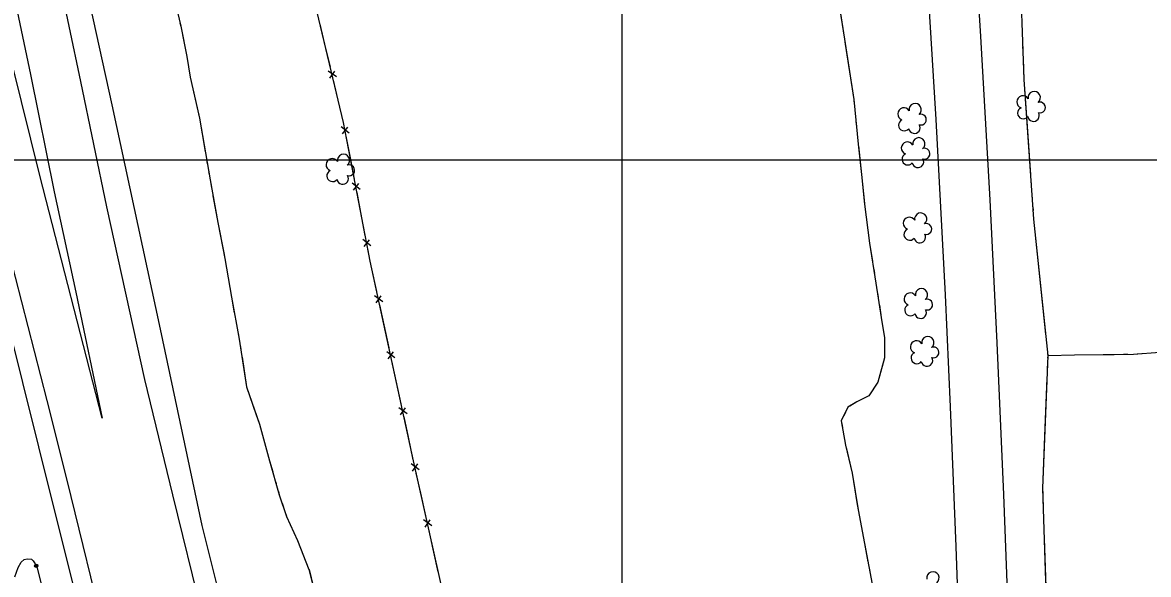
# Model space of a CAD drawing. Extents: x 353423 to 364002, y 127000 to 201942.
# Drawn here: x 362210 to 362754, y 127799 to 128066 of the extents above; entities that cross this region are included whole.
import ezdxf

# ---------------------------------------------------------------- set-up
doc = ezdxf.new("R2010")
doc.units = 0
for name, color, linetype in [('E_DTM_SlopeBottom', 7, 'Continuous'), ('E_DTM_SlopeTop', 7, 'Continuous'), ('E_FEN_Generic', 7, 'Continuous'), ('E_LAND_TreeLine', 7, 'Continuous'), ('E_MISCPROP', 7, 'Continuous'), ('E_STRUCT_WingWall', 7, 'Continuous')]:
    doc.layers.add(name, color=color, linetype=linetype)

msp = doc.modelspace()

# ---------------------------------------------------------------- linework, layer by layer
at = {"layer": 'E_DTM_SlopeBottom'}
for p, q in [((362361.76, 128040), (362357.77, 128042.85)), ((362358.59, 128039.41), (362361.01, 128042.85)), ((362367.98, 128012.89), (362364.11, 128015.92)), ((362364.78, 128012.45), (362367.35, 128015.78)), ((362373.21, 127985.66), (362369.35, 127988.68)), ((362370.01, 127985.22), (362372.59, 127988.55)), ((362378.44, 127958.43), (362374.58, 127961.45)), ((362375.24, 127957.98), (362377.82, 127961.31)), ((362384.15, 127931.33), (362380.21, 127934.26)), ((362380.96, 127930.81), (362383.45, 127934.2)), ((362390.03, 127904.23), (362386.09, 127907.16)), ((362386.84, 127903.71), (362389.33, 127907.1)), ((362395.91, 127877.13), (362391.97, 127880.06)), ((362392.72, 127876.61), (362395.21, 127880)), ((362401.81, 127850.04), (362397.86, 127852.95)), ((362398.63, 127849.51), (362401.1, 127852.91)), ((362407.84, 127822.97), (362403.89, 127825.88)), ((362404.66, 127822.44), (362407.14, 127825.84))]:
    msp.add_line(p, q, dxfattribs=at)
for points in [[(362472.18, 127513.45), (362435.86, 127683.45), (362416.56, 127775.89), (362399.06, 127854.44), (362378.11, 127950.96), (362365.24, 128017.95), (362342.17, 128114.65), (362325.67, 128197.32), (362307.63, 128286.22), (362286.58, 128392.03), (362269.32, 128477.67), (362250.58, 128570.4), (362235.64, 128643.63), (362216.68, 128731.33), (362200.83, 128806.91), (362185.82, 128881.51), (362170.02, 128958.2), (362151.9, 129047.32), (362135.2, 129129.2), (362125.57, 129182.76), (362085.65, 129248.17), (362070.33, 129323.03)], [(362356.21, 128055.81), (362353.91, 128065.45)], [(362358.83, 128044.84), (362356.21, 128055.81)], [(362362.65, 128028.83), (362360.35, 128038.47)], [(362365.26, 128017.87), (362365.24, 128017.95), (362362.65, 128028.83)], [(362368.36, 128001.7), (362366.49, 128011.43)], [(362370.49, 127990.63), (362368.36, 128001.7)], [(362373.6, 127974.47), (362371.73, 127984.2)], [(362375.72, 127963.4), (362373.6, 127974.47)], [(362378.92, 127947.25), (362378.11, 127950.96), (362376.96, 127956.97)], [(362381.31, 127936.24), (362378.92, 127947.25)], [(362384.8, 127920.15), (362382.7, 127929.84)], [(362387.19, 127909.14), (362384.8, 127920.15)], [(362390.68, 127893.05), (362388.58, 127902.73)], [(362393.07, 127882.04), (362390.68, 127893.05)], [(362396.56, 127865.95), (362394.46, 127875.63)], [(362398.95, 127854.93), (362396.56, 127865.95)], [(362402.53, 127838.86), (362400.37, 127848.54)], [(362404.98, 127827.87), (362402.53, 127838.86)], [(362408.56, 127811.8), (362406.41, 127821.47)], [(362411.01, 127800.8), (362408.56, 127811.8)]]:
    msp.add_lwpolyline(points, dxfattribs=at)
at = {"layer": 'E_DTM_SlopeTop'}
for points in [[(361986.96, 129308.18), (362011.95, 129186.04), (362034, 129078.52), (362056.35, 128972.18), (362075.26, 128880.33), (362094.46, 128785.72), (362115.22, 128687.95), (362130.71, 128615.46), (362145.67, 128539.64), (362162.83, 128460.27), (362181.67, 128374.15), (362198.45, 128291.18), (362218.54, 128189.69), (362234.81, 128110.4), (362253.24, 128026.48), (362276.57, 127918.01), (362296.66, 127823.22), (362308.56, 127775.45), (362322.07, 127720.86), (362338.07, 127657.68)], [(362362.9, 127513.34), (362345.1, 127584.24), (362328.1, 127652.84), (362313.6, 127711.8), (362296.96, 127779.66), (362282.73, 127837.96), (362269.18, 127893.76), (362250.84, 127977.26), (362238.21, 128037.73), (362226.99, 128091.45), (362210.34, 128173.73), (362197.11, 128239.57), (362184.84, 128299.68), (362169.78, 128373.93), (362152.87, 128456.81), (362138.01, 128526.39), (362123.24, 128598.99), (362106.14, 128682.62), (362088.32, 128769.09), (362075.19, 128833.71), (362063.83, 128889.32), (362047.62, 128969.62), (362032.36, 129043.34)], [(362669.69, 127514.42), (362667.76, 127613.88), (362666.1, 127675.09), (362663.99, 127740.69), (362661.45, 127813.03), (362658.63, 127880.56), (362656.32, 127934.71), (362651.75, 128019.5), (362646.32, 128108.65), (362640.18, 128197.17), (362634.01, 128280.62), (362623.91, 128397.7), (362617.73, 128473.44), (362612.06, 128552.84), (362606.62, 128630.84), (362601.43, 128724.55), (362597.27, 128803.32), (362593.62, 128879.54), (362591.6, 128932.63), (362589.98, 128977.17), (362588.41, 129034.78)], [(362306.82, 127501.81), (362272.46, 127642.02), (362253.36, 127718.15), (362237.11, 127784.36), (362217.92, 127861.21), (362202.38, 127923.46), (362185.34, 127989.74), (362165.29, 128069.8), (362142.52, 128162.86), (362122.2, 128245.55), (362093.09, 128360.53), (362068.17, 128453.81), (362054.88, 128503.33), (362043.46, 128543.58), (362036.29, 128568.96), (362026.53, 128600.5), (362015.49, 128635.47), (361996.52, 128689.52), (361978.48, 128738.95), (361954.64, 128800.32), (361930.11, 128861.39), (361909.42, 128910.29), (361890.21, 128953.79), (361874.92, 128987.28)], [(362613.52, 128991.25), (362615.69, 128935.07), (362618.39, 128862.7), (362622.07, 128787.02), (362625.88, 128714.31), (362628.82, 128655.74), (362634.51, 128575.12), (362639.82, 128505.64), (362645.02, 128438.8), (362650.37, 128373.87), (362657.33, 128287.01), (362661.59, 128233.53), (362665.86, 128172.42), (362669.93, 128111.62), (362673.25, 128059.6), (362677.73, 127980.68), (362681.02, 127911.41), (362684.34, 127838.16), (362686.88, 127770.04), (362688.98, 127702.13), (362690.5, 127636.82), (362691.82, 127563.44)], [(362250.81, 127766.73), (362231.53, 127845.06), (362221.85, 127883.67), (362206.56, 127943.28), (362194.39, 127991.18), (362174.51, 128071.12), (362151, 128164.32), (362136.97, 128222.4), (362121, 128285.03), (362102.22, 128358.01), (362085.12, 128420.48), (362074.01, 128461.68), (362061.56, 128504.5), (362049.49, 128543.95), (362030.9, 128602.01), (362012.3, 128655.63), (361999.28, 128692.85), (361978.85, 128748.35), (361958.82, 128800.24), (361939.16, 128848.72), (361914.6, 128906.51), (361880.96, 128982.02)], [(362199.08, 128110.95), (362213.79, 128041.23), (362225.32, 127984.5), (362235.84, 127936.04), (362248.57, 127875.04), (362218.34, 127992.39), (362196.13, 128081.68)]]:
    msp.add_lwpolyline(points, dxfattribs=at)
at = {"layer": 'E_FEN_Generic'}
for centre, radius, start, end in [((362693.7, 128027.95), 2.97, 30.3635, 251.5974), ((362699.17, 128030.03), 2.97, 308.0144, 190.9876), ((362636.14, 128022.12), 2.97, 30.3635, 251.5974), ((362641.61, 128024.2), 2.97, 308.0144, 190.9876), ((362693.86, 128022.57), 2.78, 113.3344, 321.1074), ((362701.92, 128025.24), 2.61, 252.7196, 110.6522), ((362636.3, 128016.75), 2.78, 113.3344, 321.1074), ((362644.37, 128019.41), 2.61, 252.7196, 110.6522), ((362698.76, 128021.31), 2.78, 190.0115, 31.0225), ((362641.21, 128015.49), 2.78, 190.0115, 31.0225), ((362637.86, 128005.61), 2.97, 30.3635, 251.5974), ((362643.33, 128007.69), 2.97, 308.0144, 190.9876), ((362365.21, 127999.67), 2.97, 308.0144, 190.9876), ((362638.02, 128000.24), 2.78, 113.3344, 321.1074), ((362646.09, 128002.9), 2.61, 252.7196, 110.6522), ((362359.73, 127997.58), 2.97, 30.3635, 251.5974), ((362367.96, 127994.88), 2.61, 252.7196, 110.6522), ((362642.93, 127998.98), 2.78, 190.0115, 31.0225), ((362359.9, 127992.21), 2.78, 113.3344, 321.1074), ((362364.8, 127990.95), 2.78, 190.0115, 31.0225), ((362638.79, 127969.21), 2.97, 30.3635, 251.5974), ((362644.26, 127971.29), 2.97, 308.0144, 190.9876), ((362638.95, 127963.84), 2.78, 113.3344, 321.1074), ((362643.85, 127962.58), 2.78, 190.0115, 31.0225), ((362647.01, 127966.51), 2.61, 252.7196, 110.6522), ((362644.65, 127934.75), 2.97, 308.0144, 190.9876), ((362639.18, 127932.67), 2.97, 30.3635, 251.5974), ((362647.41, 127929.96), 2.61, 252.7196, 110.6522), ((362639.34, 127927.3), 2.78, 113.3344, 321.1074), ((362644.25, 127926.04), 2.78, 190.0115, 31.0225), ((362642.24, 127909.54), 2.97, 30.3635, 251.5974), ((362647.71, 127911.63), 2.97, 308.0144, 190.9876), ((362650.47, 127906.84), 2.61, 252.7196, 110.6522), ((362642.4, 127904.17), 2.78, 113.3344, 321.1074), ((362647.3, 127902.91), 2.78, 190.0115, 31.0225), ((362650.19, 127797.83), 2.97, 308.0144, 190.9876)]:
    msp.add_arc(centre, radius, start, end, dxfattribs=at)
at = {"layer": 'E_LAND_TreeLine'}
for p, q in [((362500, 127000), (362500, 129500)), ((360500, 128000), (363500, 128000))]:
    msp.add_line(p, q, dxfattribs=at)
at = {"layer": 'E_MISCPROP'}
msp.add_lwpolyline([(362206.24, 127798.43), (362207.95, 127802.93), (362209.27, 127805.43), (362210.75, 127806.73), (362212.24, 127807.07), (362214.3, 127806.87), (362215.18, 127806.06), (362216.18, 127804.58), (362217.09, 127802.76), (362237.03, 127721.24)], dxfattribs=at)
msp.add_lwpolyline([(362206.24, 127798.43), (362207.95, 127802.93), (362209.27, 127805.43), (362210.75, 127806.73), (362212.24, 127807.07), (362214.3, 127806.87), (362215.18, 127806.06), (362216.18, 127804.58), (362217.09, 127802.76), (362237.03, 127721.24)], dxfattribs=at)
for radius in [0.786, 0.396]:
    msp.add_circle((362216.61, 127803.71), radius, dxfattribs=at)
at = {"layer": 'E_STRUCT_WingWall'}
for points in [[(362598.46, 128132.99), (362599.92, 128118.51), (362601.82, 128102.99), (362603.15, 128085.23), (362607.45, 128058.35), (362611.88, 128029.13), (362614.04, 128007.48), (362615.6, 127992.87), (362617.14, 127978.48), (362619.49, 127959.63), (362622.62, 127940.4), (362625.18, 127923.8), (362626.75, 127913.88), (362626.81, 127904.29), (362623.47, 127892.5), (362619.22, 127885.86), (362613.4, 127883), (362609.11, 127880.33), (362605.85, 127873.7), (362607.92, 127862.06), (362611.1, 127848.44), (362614.01, 127830.81), (362617.15, 127814.45), (362621.23, 127792.16)], [(362706.23, 127711.37), (362705.88, 127761.38), (362703.35, 127841.25), (362705.84, 127905.37), (362699, 127971.24), (362694.3, 128038.79), (362692.12, 128098.2)], [(362603.39, 128083.71), (362607.45, 128058.35), (362607.82, 128055.9)], [(362283.49, 128077.55), (362286.48, 128064.5), (362289.48, 128049.82), (362291.07, 128039.97), (362295.56, 128020.03), (362300.67, 127990.23), (362304.36, 127969.68), (362307.83, 127952.19), (362310.98, 127933.54), (362314.77, 127913.2), (362318.34, 127890.23), (362324.55, 127872.12), (362329.47, 127854.5), (362334.15, 127837.99), (362337.69, 127827.52), (362342.88, 127815.89), (362348.5, 127801.91), (362352.71, 127784.56)], [(362286.12, 128066.1), (362286.48, 128064.5), (362286.55, 128064.17)], [(362693.36, 128064.32), (362693.29, 128066.26)], [(362287.35, 128060.29), (362289.48, 128049.82), (362291.07, 128039.97), (362292.84, 128032.11)], [(362693.57, 128058.51), (362693.5, 128060.45)], [(362607.82, 128055.9), (362611.88, 128029.13), (362611.99, 128028.04)], [(362693.79, 128052.7), (362693.72, 128054.64)], [(362695.55, 128020.79), (362694.3, 128038.79), (362693.93, 128048.83)], [(362292.84, 128032.11), (362295.56, 128020.03), (362298.32, 128003.93)], [(362612.37, 128024.18), (362612.57, 128022.24)], [(362612.95, 128018.38), (362613.15, 128016.44)], [(362697.51, 127992.76), (362695.55, 128020.79)], [(362613.53, 128012.58), (362613.72, 128010.65)], [(362614.11, 128006.78), (362615.6, 127992.87), (362617.1, 127978.77)], [(362298.99, 128000.02), (362299.33, 127998.07)], [(362300, 127994.16), (362300.33, 127992.21)], [(362301.02, 127988.31), (362301.37, 127986.36)], [(362697.91, 127986.97), (362697.77, 127988.9)], [(362302.07, 127982.46), (362304.36, 127969.68), (362307.42, 127954.24)], [(362698.31, 127981.17), (362698.18, 127983.1)], [(362617.1, 127978.77), (362617.14, 127978.48), (362619.49, 127959.63), (362620.92, 127950.87)], [(362698.72, 127975.37), (362698.58, 127977.3)], [(362701.88, 127943.56), (362699, 127971.24), (362698.99, 127971.5)], [(362307.42, 127954.24), (362307.83, 127952.19), (362310.98, 127933.54), (362312.39, 127925.95)], [(362621.54, 127947.03), (362621.85, 127945.11)], [(362704.78, 127915.62), (362701.88, 127943.56)], [(362622.48, 127941.28), (362622.62, 127940.4), (362622.78, 127939.36)], [(362623.37, 127935.52), (362623.67, 127933.6)], [(362624.26, 127929.76), (362625.18, 127923.8), (362626.75, 127913.88), (362626.81, 127904.29), (362626.13, 127901.88)], [(362313.12, 127922.06), (362313.48, 127920.11)], [(362314.21, 127916.21), (362314.57, 127914.27)], [(362315.21, 127910.36), (362315.52, 127908.4)], [(362705.38, 127909.84), (362705.17, 127911.76)], [(362705.84, 127905.37), (362718.64, 127905.73), (362732.56, 127905.85), (362747.11, 127905.98), (362759.93, 127906.89), (362775.69, 127906.51), (362789.95, 127906.01), (362803.38, 127905.24), (362814.98, 127904.89), (362827.98, 127904.6), (362841.14, 127904.9), (362854.6, 127903.21), (362870.65, 127901.66), (362884.96, 127901.28), (362900.08, 127899.95), (362912.22, 127900.26), (362924.62, 127899.68), (362935.15, 127899.32), (362943.14, 127899.69), (362950.82, 127901.51), (362955.84, 127903.28), (362959.7, 127904.84), (362968.38, 127909.69)], [(362316.12, 127904.49), (362318.34, 127890.23), (362322.98, 127876.71)], [(362705.79, 127904.05), (362705.84, 127905.37), (362705.78, 127905.98)], [(362705.84, 127905.37), (362718.64, 127905.73), (362732.56, 127905.85), (362737.85, 127905.9)], [(362742.26, 127905.93), (362744.47, 127905.95)], [(362748.88, 127906.1), (362751.08, 127906.26)], [(362626.13, 127901.88), (362623.47, 127892.5), (362619.22, 127885.86), (362613.4, 127883), (362609.97, 127880.86)], [(362705.56, 127898.24), (362705.64, 127900.18)], [(362704.33, 127866.3), (362705.41, 127894.37)], [(362322.98, 127876.71), (362324.55, 127872.12), (362329.47, 127854.5), (362330.99, 127849.13)], [(362607.84, 127877.75), (362606.98, 127876.01)], [(362606.08, 127872.41), (362606.42, 127870.5)], [(362607.1, 127866.68), (362607.44, 127864.76)], [(362703.45, 127838.23), (362703.35, 127841.25), (362704.33, 127866.3)], [(362608.18, 127860.95), (362611.1, 127848.44), (362613.59, 127833.32)], [(362332.07, 127845.32), (362332.61, 127843.41)], [(362333.69, 127839.6), (362334.15, 127837.99), (362334.25, 127837.7)], [(362335.52, 127833.95), (362336.15, 127832.07)], [(362613.59, 127833.32), (362614.01, 127830.81), (362617.15, 127814.45), (362618.77, 127805.63)], [(362703.63, 127832.42), (362703.57, 127834.35)], [(362337.42, 127828.32), (362337.69, 127827.52), (362342.88, 127815.89), (362348.5, 127801.91), (362348.52, 127801.83)], [(362703.82, 127826.61), (362703.76, 127828.54)], [(362704, 127820.8), (362703.94, 127822.73)], [(362705.01, 127788.85), (362704.12, 127816.93)], [(362348.52, 127801.83), (362352.71, 127784.56), (362355.87, 127774.08)], [(362619.47, 127801.81), (362619.82, 127799.9)]]:
    msp.add_lwpolyline(points, dxfattribs=at)

doc.saveas('drawing.dxf')
